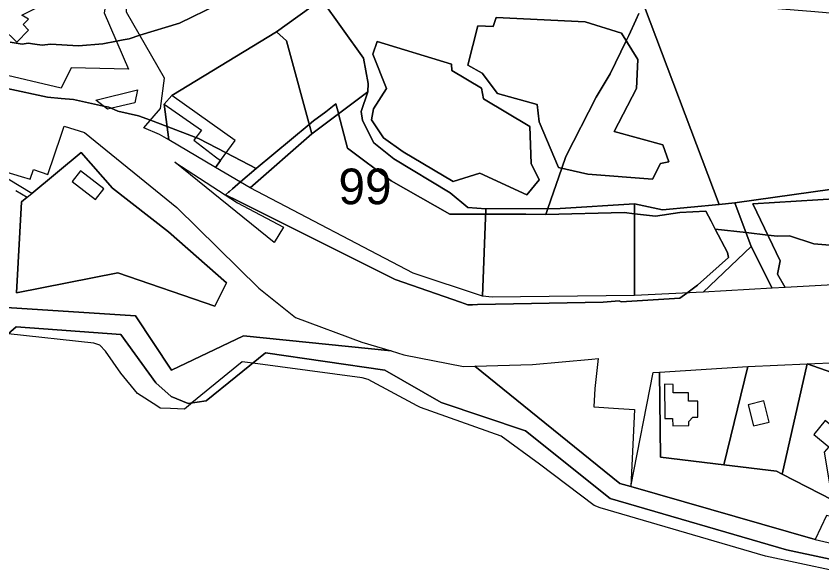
# Model space of a CAD drawing. Extents: x -477304 to -465429, y -1159113 to -1149210.
# Drawn here: x -468036 to -467697.1, y -1153069.5 to -1152836 of the extents above; entities that cross this region are included whole.
import ezdxf

# ---------------------------------------------------------------- set-up
doc = ezdxf.new("R2010")
doc.units = 0
for name, color, linetype in [('BPEJ_s', 7, 'Continuous'), ('orna_s', 7, 'Continuous'), ('PUPFL_s', 7, 'Continuous'), ('trav_porost_s', 7, 'Continuous'), ('voda_s', 7, 'Continuous'), ('zahrada_s', 7, 'Continuous')]:
    doc.layers.add(name, color=color, linetype=linetype)

msp = doc.modelspace()

# ---------------------------------------------------------------- linework, layer by layer
at = {"layer": 'BPEJ_s'}
for points in [[(-468038.57, -1152847.01), (-468033.48, -1152847.86), (-468030.93, -1152847.44), (-468028.17, -1152847.83), (-468024.99, -1152848.28), (-468021.6, -1152847.86), (-468009.72, -1152848.5), (-467999.54, -1152847.65), (-467993.85, -1152846.55), (-467991.04, -1152846.01), (-467988.51, -1152845.53), (-467983.97, -1152844.12), (-467967.3, -1152838.95), (-467951.18, -1152831.1)], [(-467951.18, -1152831.1), (-467967.3, -1152838.95), (-467983.97, -1152844.12), (-467988.51, -1152845.53)], [(-467774.08, -1152834.92), (-467775.37, -1152837.74), (-467778.33, -1152844.25), (-467779.38, -1152846.42), (-467786.17, -1152860.37), (-467792.11, -1152870.13), (-467804.84, -1152895.16), (-467806.52, -1152900.02), (-467812.38, -1152917), (-467813.23, -1152919.46), (-467821.7, -1152919.43), (-467838.52, -1152919.38), (-467853.62, -1152919.34), (-467878.22, -1152905.34), (-467896.67, -1152891.55), (-467900.42, -1152877.18), (-467900.49, -1152876.92), (-467901.55, -1152872.88), (-467905.8, -1152876.28), (-467910.89, -1152880.1), (-467912.78, -1152881.67), (-467935.07, -1152900.15), (-467947.69, -1152893.56), (-467959.24, -1152887.52), (-467960.39, -1152887.09), (-467972.48, -1152882.52), (-467979.51, -1152879.86), (-467984.48, -1152877.98), (-467993.18, -1152876.07), (-467995.97, -1152874.83), (-467997, -1152874.37), (-467999.26, -1152873.89), (-468011.84, -1152871.19), (-468017.06, -1152870.69), (-468022.87, -1152870.13), (-468039.84, -1152866.52)], [(-467688.75, -1152932.9), (-467700.49, -1152931.85), (-467710.67, -1152928.46), (-467715.76, -1152928.67), (-467719.84, -1152928.2), (-467729.02, -1152927.14), (-467742, -1152925.65), (-467743.68, -1152922.35), (-467745.87, -1152918.06), (-467756.91, -1152918.7), (-467767.08, -1152920.18), (-467775.99, -1152919.18), (-467780.23, -1152918.7), (-467813.23, -1152919.46), (-467812.38, -1152917), (-467806.52, -1152900.02), (-467804.84, -1152895.16), (-467792.11, -1152870.13), (-467786.17, -1152860.37), (-467779.38, -1152846.42), (-467778.33, -1152844.25), (-467775.37, -1152837.74), (-467774.08, -1152834.92)], [(-467988.51, -1152845.53), (-467991.04, -1152846.01), (-467993.85, -1152846.55), (-467999.54, -1152847.65), (-468009.72, -1152848.5), (-468021.6, -1152847.86), (-468024.99, -1152848.28), (-468028.17, -1152847.83), (-468030.93, -1152847.44), (-468033.48, -1152847.86), (-468038.57, -1152847.01)], [(-468039.84, -1152866.52), (-468022.87, -1152870.13), (-468017.06, -1152870.69), (-468011.84, -1152871.19), (-467999.26, -1152873.89), (-467997, -1152874.37), (-467995.97, -1152874.83), (-467993.18, -1152876.07), (-467984.48, -1152877.98), (-467979.51, -1152879.86), (-467972.48, -1152882.52), (-467960.39, -1152887.09), (-467959.24, -1152887.52), (-467947.69, -1152893.56), (-467935.07, -1152900.15), (-467941.68, -1152905.82), (-467944.99, -1152908.66), (-467946.31, -1152909.79), (-467946.69, -1152910.12), (-467947.94, -1152911.2), (-467942.7, -1152913.82), (-467922.88, -1152923.73), (-467918.7, -1152925.82), (-467876.52, -1152946.91), (-467849.09, -1152956.43), (-467845.98, -1152957.51), (-467844.06, -1152957.48), (-467841.9, -1152957.44), (-467789.14, -1152956.45), (-467782.35, -1152955.82), (-467781.51, -1152956.24), (-467756.91, -1152954.76), (-467753.97, -1152952.57), (-467749.48, -1152949.24), (-467736.33, -1152937.58), (-467736.76, -1152935.45), (-467742, -1152925.65), (-467729.02, -1152927.14), (-467719.84, -1152928.2), (-467715.76, -1152928.67), (-467710.67, -1152928.46), (-467700.49, -1152931.85), (-467688.75, -1152932.9)], [(-467790.42, -1153042.99), (-467792.96, -1153041.93), (-467815.91, -1153024.6), (-467831.99, -1153012.87), (-467865.92, -1153000.78), (-467867.37, -1153000), (-467887.98, -1152988.9), (-467890.52, -1152988.27), (-467936.5, -1152982.09), (-467941, -1152981.48), (-467962.05, -1152998.83), (-467962.68, -1152999.35), (-467963.46, -1153000), (-467965.18, -1153001.42), (-467971.02, -1153001.17), (-467975.36, -1153000.99), (-467976.9, -1153000), (-467984.91, -1152994.84), (-467991.91, -1152986.36), (-467998.48, -1152977.03), (-468000.81, -1152974.48), (-468003.36, -1152973.63), (-468039.36, -1152969.71)], [(-467692, -1153069.5), (-467720.85, -1153063.35), (-467790.42, -1153042.99), (-467792.96, -1153041.93), (-467815.91, -1153024.6), (-467831.99, -1153012.87), (-467865.92, -1153000.78), (-467867.37, -1153000), (-467887.98, -1152988.9), (-467890.52, -1152988.27), (-467936.5, -1152982.09), (-467941, -1152981.48), (-467962.05, -1152998.83), (-467962.68, -1152999.35), (-467963.46, -1153000), (-467965.18, -1153001.42), (-467971.02, -1153001.17), (-467975.36, -1153000.99), (-467976.9, -1153000), (-467984.91, -1152994.84), (-467991.91, -1152986.36), (-467998.48, -1152977.03), (-468000.81, -1152974.48), (-468003.36, -1152973.63), (-468039.36, -1152969.71)], [(-467692, -1153069.5), (-467720.85, -1153063.35), (-467790.42, -1153042.99)]]:
    msp.add_lwpolyline(points, dxfattribs=at)
msp.add_lwpolyline([(-467813.23, -1152919.46), (-467780.23, -1152918.7), (-467775.99, -1152919.18), (-467767.08, -1152920.18), (-467756.91, -1152918.7), (-467745.87, -1152918.06), (-467743.68, -1152922.35), (-467742, -1152925.65), (-467736.76, -1152935.45), (-467736.33, -1152937.58), (-467749.48, -1152949.24), (-467753.97, -1152952.57), (-467756.91, -1152954.76), (-467781.51, -1152956.24), (-467782.35, -1152955.82), (-467789.14, -1152956.45), (-467841.9, -1152957.44), (-467844.06, -1152957.48), (-467845.98, -1152957.51), (-467849.09, -1152956.43), (-467876.52, -1152946.91), (-467918.7, -1152925.82), (-467922.88, -1152923.73), (-467942.7, -1152913.82), (-467947.94, -1152911.2), (-467946.69, -1152910.12), (-467946.31, -1152909.79), (-467944.99, -1152908.66), (-467941.68, -1152905.82), (-467935.07, -1152900.15), (-467912.78, -1152881.67), (-467910.89, -1152880.1), (-467905.8, -1152876.28), (-467901.55, -1152872.88), (-467900.49, -1152876.92), (-467900.42, -1152877.18), (-467896.67, -1152891.55), (-467878.22, -1152905.34), (-467853.62, -1152919.34), (-467838.52, -1152919.38), (-467821.7, -1152919.43)], close=True, dxfattribs=at)
at = {"layer": 'orna_s'}
for points in [[(-468054.49, -1152803.5), (-468003.91, -1152778.64), (-467990.16, -1152803.89), (-467995.39, -1152818.78), (-468000.99, -1152816.88), (-468003.71, -1152824.89), (-467998.11, -1152826.79), (-467997.02, -1152823.58), (-467999.03, -1152834.62), (-467988.72, -1152858.39), (-468012.82, -1152857.81), (-468017.11, -1152866.39), (-468044.6, -1152859.96)], [(-468041.76, -1152841.17), (-468035.78, -1152847.02), (-468030.76, -1152841.89), (-468033.09, -1152839.61), (-468030.78, -1152837.25), (-468033.57, -1152835.67), (-468024.64, -1152831.19), (-468024.77, -1152830.92), (-468020.36, -1152828.71), (-468022.54, -1152824.36), (-468026.92, -1152826.56), (-468033.28, -1152813.9), (-468042.24, -1152818.39)]]:
    msp.add_lwpolyline(points, dxfattribs=at)
msp.add_lwpolyline([(-467997.59, -1152875.2), (-468002.42, -1152871.41), (-467985.03, -1152867.02), (-467986.15, -1152872.55)], close=True, dxfattribs=at)
at = {"layer": 'PUPFL_s'}
for points in [[(-467958.02, -1152762.5), (-467950.23, -1152768.34), (-467943.2, -1152762.59), (-467937.79, -1152761.27), (-467940.87, -1152750.71), (-467939.37, -1152749.99), (-467934.82, -1152772.91), (-467916.34, -1152816.19), (-467907.53, -1152828.93), (-467926.5, -1152842.58), (-467970.57, -1152869.49), (-467973.7, -1152873.12), (-467971.75, -1152888.14), (-467975.69, -1152885.82), (-467982.29, -1152883.09), (-467975.24, -1152874.91), (-467973.62, -1152862.11), (-467989.62, -1152834.31), (-467989.2, -1152820.94), (-467979.14, -1152792.95), (-467960.39, -1152765.67)], [(-467911.7, -1152885.63), (-467922.35, -1152846.39), (-467926.5, -1152842.58), (-467907.53, -1152828.93), (-467889.93, -1152853.73), (-467887.88, -1152864.44), (-467888.02, -1152867.88)], [(-467835.32, -1152840.42), (-467834.06, -1152836.6), (-467796.68, -1152838.39), (-467781.36, -1152843.24), (-467774.46, -1152854.36), (-467775.14, -1152866.55), (-467784.45, -1152884.64), (-467764.07, -1152890.15), (-467761.54, -1152897.29), (-467764.94, -1152898.12), (-467768.32, -1152904.63), (-467795.54, -1152902.6), (-467807.9, -1152899.69), (-467816.09, -1152880.49), (-467816.92, -1152873.19), (-467833.6, -1152868.58), (-467840.03, -1152860.08), (-467845.96, -1152856.72), (-467841.83, -1152840.17)], [(-467835.32, -1152840.42), (-467841.83, -1152840.17), (-467845.96, -1152856.72), (-467840.03, -1152860.08), (-467833.6, -1152868.58), (-467816.92, -1152873.19), (-467816.09, -1152880.49), (-467807.9, -1152899.69), (-467795.54, -1152902.6), (-467768.32, -1152904.63), (-467764.94, -1152898.12), (-467761.54, -1152897.29), (-467764.07, -1152890.15), (-467784.45, -1152884.64), (-467775.14, -1152866.55), (-467774.46, -1152854.36), (-467781.36, -1152843.24), (-467796.68, -1152838.39), (-467834.06, -1152836.6)], [(-467970.57, -1152869.49), (-467926.5, -1152842.58), (-467922.35, -1152846.39), (-467911.7, -1152885.63), (-467937.56, -1152908.25), (-467952.12, -1152899.68), (-467950.07, -1152896.84), (-467943.89, -1152888.32)], [(-467881.53, -1152887.21), (-467886.55, -1152879.66), (-467885.74, -1152875.1), (-467880.27, -1152866.47), (-467886.01, -1152852.07), (-467884.19, -1152846.77), (-467852.95, -1152856.22), (-467852.78, -1152858.88), (-467840.3, -1152866.39), (-467839.41, -1152870.82), (-467819.94, -1152882.52), (-467819.38, -1152898.12), (-467816.07, -1152904.88), (-467821.21, -1152911.31), (-467840.92, -1152902.18), (-467852.16, -1152905.63), (-467873.28, -1152893.18)], [(-467873.28, -1152893.18), (-467852.16, -1152905.63), (-467840.92, -1152902.18), (-467821.21, -1152911.31), (-467816.07, -1152904.88), (-467819.38, -1152898.12), (-467819.94, -1152882.52), (-467839.41, -1152870.82), (-467840.3, -1152866.39), (-467852.78, -1152858.88), (-467852.95, -1152856.22), (-467884.19, -1152846.77), (-467886.01, -1152852.07), (-467880.27, -1152866.47), (-467885.74, -1152875.1), (-467886.55, -1152879.66), (-467881.53, -1152887.21)], [(-467838.43, -1152917.07), (-467839.91, -1152953.84), (-467868.97, -1152944.16), (-467937.56, -1152908.25), (-467911.7, -1152885.63), (-467888.02, -1152867.88), (-467890.84, -1152876.17), (-467890.34, -1152879.91), (-467885.58, -1152889.37), (-467877.12, -1152896.09), (-467853.44, -1152910.44), (-467845.98, -1152916.58)], [(-467807.26, -1152916.99), (-467775.99, -1152915.08), (-467775.99, -1152953.58), (-467835.76, -1152954.35), (-467839.91, -1152953.84), (-467838.43, -1152917.07)], [(-467775.99, -1152953.58), (-467775.99, -1152915.08), (-467764.22, -1152917.49), (-467740.32, -1152915.32), (-467733.69, -1152914.68), (-467726.81, -1152933.03), (-467747.08, -1152952.26)]]:
    msp.add_lwpolyline(points, close=True, dxfattribs=at)
for points in [[(-467774.08, -1152825.69), (-467740.32, -1152915.32), (-467764.22, -1152917.49), (-467775.99, -1152915.08), (-467807.26, -1152916.99), (-467838.43, -1152917.07), (-467845.98, -1152916.58), (-467853.44, -1152910.44), (-467877.12, -1152896.09), (-467885.58, -1152889.37), (-467890.34, -1152879.91), (-467890.84, -1152876.17), (-467888.02, -1152867.88), (-467887.88, -1152864.44), (-467889.93, -1152853.73), (-467907.53, -1152828.93)], [(-468036.16, -1152909.44), (-468031.37, -1152912.24), (-468033.81, -1152914.19), (-468035.87, -1152952.47), (-467993.24, -1152944.02), (-467952.45, -1152958.11), (-467947.54, -1152948.21), (-467971.87, -1152926.76), (-467995.51, -1152908.49), (-468008.65, -1152893.46), (-468029.4, -1152910.65), (-468048.72, -1152899.07), (-468033.89, -1152903.52), (-468030.14, -1152904.65), (-468028.74, -1152900.55), (-468022.69, -1152902.62), (-468017.06, -1152886.15), (-468015.76, -1152882.35), (-468007.23, -1152884.98), (-467968.38, -1152916.59), (-467933.93, -1152950.47), (-467918.55, -1152962.91), (-467890.56, -1152973.25), (-467878.32, -1152976.94), (-467940.43, -1152970.61), (-467970.72, -1152984.96), (-467985.78, -1152962.1), (-468040, -1152958.65)], [(-468050.57, -1152979.45), (-468035.97, -1152966.76), (-467992.04, -1152970.08), (-467977.29, -1152990.41), (-467970.82, -1152996.08), (-467963.68, -1152999.1), (-467956.14, -1152997.87), (-467931.14, -1152977.78), (-467880.89, -1152985.05), (-467857.3, -1152998.61), (-467821.77, -1153010.5), (-467786.15, -1153039.08), (-467712.04, -1153060.58), (-467681.22, -1153067.3)]]:
    msp.add_lwpolyline(points, dxfattribs=at)
at = {"layer": 'trav_porost_s'}
for points in [[(-467740.32, -1152915.32), (-467774.08, -1152825.69), (-467722.62, -1152832.2), (-467700.02, -1152834.1), (-467684.17, -1152835.46), (-467669.66, -1152834.9), (-467660.47, -1152861.77), (-467669.8, -1152894.83), (-467669.47, -1152903.04), (-467684.83, -1152907.7), (-467733.69, -1152914.68)], [(-467950.07, -1152896.84), (-467952.12, -1152899.68), (-467971.75, -1152888.14), (-467973.7, -1152873.12), (-467958.06, -1152884.01), (-467961.3, -1152888.28), (-467952.1, -1152895.26)], [(-467971.87, -1152926.76), (-467947.54, -1152948.21), (-467952.45, -1152958.11), (-467993.24, -1152944.02), (-468035.87, -1152952.47), (-468033.81, -1152914.19), (-468031.37, -1152912.24), (-468029.4, -1152910.65), (-468008.65, -1152893.46), (-467995.51, -1152908.49)], [(-467923.54, -1152924.84), (-467927.43, -1152931.37), (-467969.2, -1152897.49), (-467942.88, -1152914.57)], [(-468002.57, -1152913.26), (-467999.09, -1152908.75), (-468008.91, -1152901.18), (-468012.39, -1152905.69)], [(-467726.14, -1152915.01), (-467714.69, -1152938.99), (-467715.76, -1152944.56), (-467712.6, -1152950.26), (-467718.08, -1152950.58), (-467726.81, -1152933.03), (-467733.69, -1152914.68), (-467684.83, -1152907.7), (-467684.83, -1152943.94), (-467686.84, -1152949.43), (-467690.73, -1152949.19), (-467688.39, -1152940.31), (-467689.73, -1152912.78)], [(-467715.76, -1152944.56), (-467714.69, -1152938.99), (-467726.14, -1152915.01), (-467689.73, -1152912.78), (-467688.39, -1152940.31), (-467690.73, -1152949.19), (-467692.42, -1152949.09), (-467712.6, -1152950.26)], [(-467726.81, -1152933.03), (-467718.08, -1152950.58), (-467747.08, -1152952.26)], [(-467677.4, -1152991.52), (-467703.29, -1152982.38), (-467690.28, -1152981.8), (-467682.47, -1152973.04), (-467663.66, -1152979.24), (-467670.25, -1152994.04)], [(-467764.97, -1153021.6), (-467765.35, -1152985.9), (-467728.25, -1152983.43), (-467738.37, -1153024.83)], [(-467728.25, -1152983.43), (-467703.29, -1152982.38), (-467713.75, -1153028.79), (-467716.2, -1153027.52), (-467738.37, -1153024.83)], [(-467691.36, -1153009.84), (-467695.69, -1153006.26), (-467700.46, -1153012.1), (-467694.21, -1153017.24), (-467696.11, -1153019.56), (-467692.84, -1153039.64), (-467713.75, -1153028.79), (-467703.29, -1152982.38), (-467677.4, -1152991.52), (-467688.05, -1153009.73), (-467689.98, -1153008.14)], [(-467713.75, -1153028.79), (-467692.84, -1153039.64), (-467667.44, -1153052.83), (-467695.2, -1153046.23), (-467699.88, -1153056.33), (-467777.48, -1153034), (-467768.04, -1152986.08), (-467765.35, -1152985.9), (-467764.97, -1153021.6), (-467738.37, -1153024.83), (-467716.2, -1153027.52)], [(-467751.36, -1153004.85), (-467749.28, -1153004.81), (-467749.34, -1152998.01), (-467753.15, -1152998.05), (-467753.2, -1152994.54), (-467759.62, -1152994.62), (-467759.66, -1152991.02), (-467763.26, -1152990.99), (-467763.15, -1153005.35), (-467759.88, -1153005.33), (-467759.84, -1153008.44), (-467753.01, -1153008.37), (-467753.03, -1153006.58)], [(-467725.89, -1153008.51), (-467719.28, -1153006.89), (-467721.48, -1152997.98), (-467728.08, -1152999.59)]]:
    msp.add_lwpolyline(points, close=True, dxfattribs=at)
at = {"layer": 'voda_s'}
for points in [[(-467963.68, -1152999.1), (-467970.82, -1152996.08), (-467977.29, -1152990.41), (-467992.04, -1152970.08), (-468035.97, -1152966.76), (-468050.57, -1152979.45), (-468102.11, -1152971.81), (-468160.95, -1152972.98), (-468224, -1152947.17), (-468232.69, -1152946.67), (-468242.66, -1152950.62), (-468258.95, -1152960.78), (-468264.55, -1152965.65), (-468285.01, -1152983.33), (-468305.41, -1152997.89), (-468337.98, -1153003.15), (-468390.48, -1153001.28), (-468396.22, -1153002.12), (-468432.95, -1153002.36), (-468447.89, -1153006.68), (-468460.36, -1153012.65), (-468472.37, -1153019.43)], [(-468040, -1152958.65), (-467985.78, -1152962.1), (-467970.72, -1152984.96), (-467940.43, -1152970.61), (-467878.32, -1152976.94), (-467872.93, -1152978.56), (-467847.84, -1152983.5), (-467843.14, -1152983.36), (-467816.63, -1153004.77), (-467782.09, -1153032.67), (-467777.48, -1153034), (-467699.88, -1153056.33)], [(-467681.22, -1153067.3), (-467712.04, -1153060.58), (-467786.15, -1153039.08), (-467821.77, -1153010.5), (-467857.3, -1152998.61), (-467880.89, -1152985.05), (-467931.14, -1152977.78), (-467956.14, -1152997.87), (-467963.68, -1152999.1)], [(-467699.88, -1153056.33), (-467678.57, -1153061.2)]]:
    msp.add_lwpolyline(points, dxfattribs=at)
at = {"layer": 'zahrada_s'}
msp.add_lwpolyline([(-467782.62, -1153001.2), (-467775.96, -1153001.63), (-467777.48, -1153034), (-467782.09, -1153032.67), (-467816.63, -1153004.77), (-467843.14, -1152983.36), (-467818.85, -1152982.61), (-467793.87, -1152980.38), (-467791.23, -1152980.14), (-467792.59, -1152992.72), (-467793.1, -1153000.52)], close=True, dxfattribs=at)

# ---------------------------------------------------------------- texts
at = {"layer": 'BPEJ_s'}
msp.add_text('99', height=15, dxfattribs=at).set_placement((-467900.43, -1152915.2))

doc.saveas('drawing.dxf')
